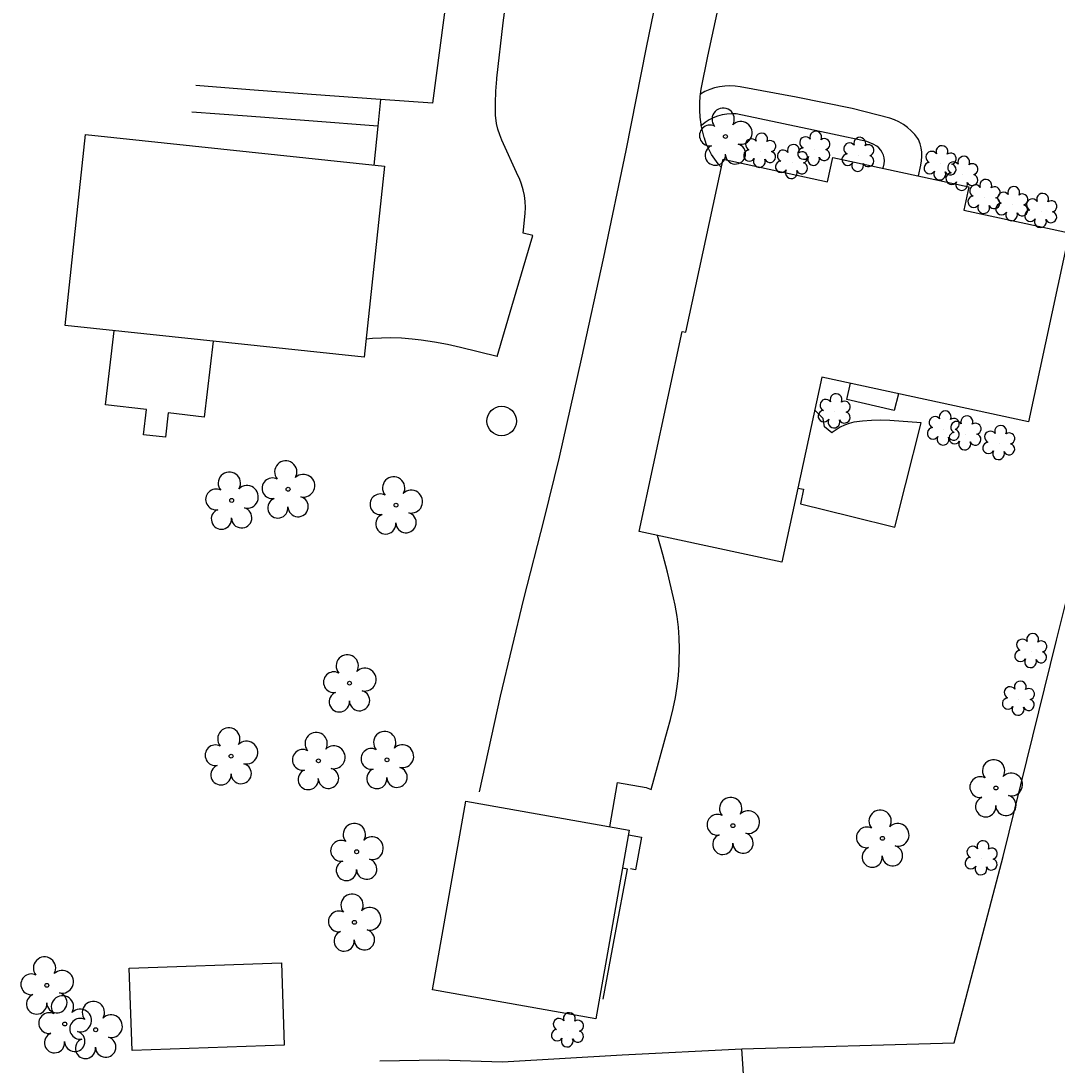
# Model space of a CAD drawing. Extents: x 1614427 to 1617186, y 896524 to 905462.
# Drawn here: x 1615935.8 to 1616108.7, y 899870.5 to 900044.7 of the extents above; entities that cross this region are included whole.
import ezdxf

# ---------------------------------------------------------------- set-up
doc = ezdxf.new("R2010")
doc.units = 0
for name, color, linetype in [('Exist Building', 7, 'Continuous'), ('Exist Other Culture Area Outline', 7, 'Continuous'), ('Exist Other Culture Fence Line', 7, 'Continuous'), ('Exist Roads EOP Other', 7, 'Continuous'), ('Exist Utilities Other Pole CELL', 7, 'Continuous'), ('Exist Vegetation Shrub CELL', 7, 'Continuous'), ('Exist Vegetation Tree CELL', 7, 'Continuous')]:
    doc.layers.add(name, color=color, linetype=linetype)

msp = doc.modelspace()

# ---------------------------------------------------------------- linework, layer by layer
at = {"layer": 'Exist Building'}
for points in [[(1615993.09, 899988.61), (1615943.18, 899993.9), (1615946.55, 900025.77), (1615996.46, 900020.48)], [(1616071.27, 900021.97), (1616093.97, 900017.07), (1616093.13, 900013.18), (1616110.74, 900009.38), (1616103.94, 899977.86), (1616069.43, 899985.31), (1616062.77, 899954.42), (1616038.96, 899959.55), (1616046.16, 899992.91), (1616046.73, 899992.79), (1616052.96, 900021.67), (1616070.39, 900017.91)], [(1616004.46, 899883.06), (1616010.03, 899914.54), (1616037.3, 899909.71), (1616031.73, 899878.23)], [(1615979.73, 899873.84), (1615954.36, 899872.96), (1615953.88, 899886.65), (1615979.25, 899887.54)]]:
    msp.add_lwpolyline(points, close=True, dxfattribs=at)
for points in [[(1615997.46, 899991.84), (1615995.98, 899991.81), (1615994.47, 899991.74), (1615993.41, 899991.65)], [(1616082.26, 899982.54), (1616081.55, 899979.73), (1616073.63, 899981.59), (1616074.23, 899984.27)], [(1616044.7, 899948.47), (1616043.72, 899952.74), (1616042.93, 899955.68), (1616042, 899958.89)], [(1616032.95, 899881.48), (1616034.97, 899892.28), (1616037.03, 899903.22), (1616036.18, 899903.37)]]:
    msp.add_lwpolyline(points, dxfattribs=at)
at = {"layer": 'Exist Other Culture Area Outline'}
for points in [[(1615995.78, 900031.61), (1615984.29, 900032.47), (1615974, 900033.24), (1615964.99, 900033.95)], [(1616085.56, 900018.88), (1616085.97, 900020.65), (1616086.1, 900021.37), (1616086.16, 900022.1), (1616086.13, 900022.82), (1616086.02, 900023.55), (1616085.84, 900024.25), (1616085.58, 900024.93), (1616085.5, 900025.11), (1616084.97, 900025.78), (1616084.39, 900026.4), (1616083.75, 900026.95), (1616083.06, 900027.45), (1616082.33, 900027.88), (1616081.56, 900028.24), (1616080.81, 900028.51), (1616074.5, 900030.13), (1616065.16, 900032.04), (1616055.84, 900033.75), (1616054.98, 900033.88), (1616054.12, 900033.92), (1616053.26, 900033.88), (1616052.4, 900033.76), (1616051.56, 900033.57), (1616050.75, 900033.3), (1616049.95, 900032.95), (1616049.22, 900032.54)], [(1615995.34, 900027.18), (1615983.86, 900028.05), (1615973.57, 900028.83), (1615964.33, 900029.54)], [(1616079.69, 900020.15), (1616079.85, 900020.9), (1616079.89, 900021.38), (1616079.86, 900021.87), (1616079.74, 900022.34), (1616079.55, 900022.79), (1616079.29, 900023.2), (1616078.97, 900023.56), (1616078.65, 900023.83), (1616078.03, 900024.19), (1616077.38, 900024.48), (1616076.94, 900024.64), (1616071.23, 900025.86), (1616063.03, 900027.58), (1616055.14, 900029.21), (1616054.36, 900029.24), (1616053.58, 900029.19), (1616052.81, 900029.06), (1616052.05, 900028.85), (1616051.32, 900028.57), (1616050.63, 900028.22), (1616049.97, 900027.8), (1616049.36, 900027.31), (1616049.34, 900027.29)], [(1615967.87, 899991.29), (1615966.36, 899978.62), (1615960.38, 899979.34), (1615959.9, 899975.26), (1615956.22, 899975.69), (1615956.72, 899979.88), (1615949.88, 899980.7), (1615951.35, 899993.04)], [(1616065.43, 899966.77), (1616066.4, 899966.58), (1616065.87, 899964.13), (1616074.47, 899962.07), (1616081.62, 899960.27), (1616083.43, 899967.34), (1616086.05, 899977.68), (1616080.78, 899978.05), (1616079.26, 899978.1), (1616077.75, 899978.06), (1616076.24, 899977.95), (1616074.79, 899977.77), (1616074.01, 899977.57), (1616073.24, 899977.29), (1616072.51, 899976.94), (1616071.82, 899976.52), (1616071.17, 899976.04), (1616071.12, 899976), (1616069.89, 899976.99), (1616069.7, 899978.42), (1616068.25, 899979.85)], [(1616037.17, 899908.93), (1616039.35, 899908.52), (1616038.34, 899903.08), (1616037.5, 899903.24)]]:
    msp.add_lwpolyline(points, dxfattribs=at)
at = {"layer": 'Exist Other Culture Fence Line'}
for points in [[(1615995.66, 899871.23), (1616005.53, 899871.37), (1616016.17, 899871.05), (1616036.11, 899872.2), (1616056.11, 899873.22), (1616091.52, 899874.19), (1616099.74, 899905.33), (1616108.59, 899941.38), (1616117.55, 899977.25)], [(1616064.39, 899758.72), (1616062.03, 899788.81), (1616059.45, 899822.76), (1616056.11, 899873.22)]]:
    msp.add_lwpolyline(points, dxfattribs=at)
at = {"layer": 'Exist Roads EOP Other'}
for points in [[(1616012.31, 899916.12), (1616015.81, 899932.04), (1616019.74, 899948.33), (1616023.09, 899961.54), (1616025.7, 899971.93), (1616029.37, 899988.28), (1616033.06, 900005.31), (1616036.82, 900023.1), (1616040.19, 900040.3), (1616044.56, 900061.74), (1616048.08, 900079.48), (1616051.05, 900093.96), (1616052.72, 900101.57), (1616052.92, 900102.87), (1616053.04, 900104.17), (1616053.08, 900105.48), (1616053.05, 900106.8), (1616052.93, 900108.1), (1616052.9, 900108.34), (1616051.05, 900117.61)], [(1616013.3, 900112.2), (1616013.46, 900110.42), (1616013.54, 900108.64), (1616013.54, 900106.86), (1616013.46, 900105.08), (1616013.3, 900103.32), (1616012.27, 900093.54), (1616010.31, 900077.07), (1616008.62, 900063.86), (1616006.9, 900049.55), (1616004.49, 900030.99), (1615995.78, 900031.61), (1615995.34, 900027.18), (1615994.7, 900020.67)], [(1616015.29, 899988.77), (1616017.74, 899997.06), (1616021.23, 900008.93), (1616019.61, 900009.33), (1616019.96, 900012.63), (1616019.99, 900013.62), (1616019.94, 900014.61), (1616019.82, 900015.59), (1616019.6, 900016.56), (1616019.32, 900017.51), (1616018.97, 900018.43), (1616018.78, 900018.85), (1616016.07, 900024.83), (1616015.69, 900025.73), (1616015.39, 900026.66), (1616015.17, 900027.6), (1616015.03, 900028.57), (1616014.99, 900028.96), (1616014.99, 900030.99), (1616015.06, 900033.01), (1616015.21, 900035.03), (1616015.23, 900035.21), (1616016.27, 900044.43), (1616017.82, 900056.18)], [(1616052.67, 900020.32), (1616052.16, 900020.87), (1616051.57, 900021.65), (1616051.03, 900022.47), (1616050.57, 900023.33), (1616050.17, 900024.23), (1616049.86, 900025.16), (1616049.82, 900025.27), (1616049.52, 900026.39), (1616049.34, 900027.29), (1616049.3, 900027.53), (1616049.15, 900028.68), (1616049.08, 900029.85), (1616049.08, 900031.01), (1616049.17, 900032.18), (1616049.22, 900032.54), (1616049.32, 900033.33), (1616049.33, 900033.37), (1616050.43, 900038.85), (1616052.69, 900049.41)], [(1616015.29, 899988.77), (1616009.16, 899990.24), (1616006.99, 899990.72), (1616004.8, 899991.12), (1616002.6, 899991.45), (1616001.08, 899991.64), (1615999.28, 899991.79), (1615997.46, 899991.84)], [(1616034.09, 899910.28), (1616035.33, 899917.66), (1616040.12, 899916.84), (1616040.98, 899916.47), (1616043.68, 899926.4), (1616044.2, 899928.19), (1616044.64, 899930), (1616045.01, 899931.83), (1616045.3, 899933.67), (1616045.51, 899935.52), (1616045.64, 899937.37), (1616045.67, 899938.15), (1616045.7, 899939.96), (1616045.65, 899941.77), (1616045.52, 899943.58), (1616045.31, 899945.38), (1616044.98, 899947.22), (1616044.7, 899948.47)]]:
    msp.add_lwpolyline(points, dxfattribs=at)
at = {"layer": 'Exist Utilities Other Pole CELL'}
msp.add_circle((1616016.01, 899977.97), 2.46, dxfattribs=at)
at = {"layer": 'Exist Vegetation Shrub CELL'}
for p, q in [((1616059.17, 900022.98), (1616059.17, 900022.98)), ((1616068.2, 900023.3), (1616068.2, 900023.3)), ((1616075.56, 900022.29), (1616075.56, 900022.29)), ((1616064.48, 900021.1), (1616064.48, 900021.1)), ((1616089.27, 900020.89), (1616089.27, 900020.89)), ((1616092.91, 900019.13), (1616092.91, 900019.13)), ((1616096.59, 900015.27), (1616096.59, 900015.27)), ((1616101.24, 900014.07), (1616101.24, 900014.07)), ((1616106.07, 900012.93), (1616106.07, 900012.93)), ((1616071.6, 899979.5), (1616071.6, 899979.5)), ((1616089.81, 899976.63), (1616089.81, 899976.63)), ((1616093.43, 899975.81), (1616093.43, 899975.81)), ((1616099.07, 899974.2), (1616099.07, 899974.2)), ((1616104.41, 899939.48), (1616104.41, 899939.48)), ((1616102.34, 899931.54), (1616102.34, 899931.54)), ((1616096.12, 899904.91), (1616096.12, 899904.91)), ((1616027.08, 899876.2), (1616027.08, 899876.2))]:
    msp.add_line(p, q, dxfattribs=at)
for centre, radius, start, end in [((1616059.4, 900025.02), 0.99, 334.8391, 200.4717), ((1616066.72, 900024.43), 0.968, 35.8908, 245.4216), ((1616068.43, 900025.34), 0.99, 334.8391, 200.4717), ((1616075.79, 900024.33), 0.99, 334.8391, 200.4717), ((1616057.69, 900024.1), 0.968, 35.8908, 245.4216), ((1616060.84, 900023.85), 0.929, 284.4567, 126.0861), ((1616064.71, 900023.14), 0.99, 334.8391, 200.4717), ((1616066.4, 900022.6), 0.955, 95.1099, 327.9534), ((1616069.87, 900024.17), 0.929, 284.4567, 126.0861), ((1616074.07, 900023.42), 0.968, 35.8908, 245.4216), ((1616077.23, 900023.16), 0.929, 284.4567, 126.0861), ((1616089.5, 900022.93), 0.99, 334.8391, 200.4717), ((1616057.37, 900022.27), 0.955, 95.1099, 327.9534), ((1616060.81, 900022.05), 0.937, 204.9913, 73.4601), ((1616063, 900022.23), 0.968, 35.8908, 245.4216), ((1616066.16, 900021.97), 0.929, 284.4567, 126.0861), ((1616068.07, 900021.62), 0.984, 151.2797, 21.387), ((1616069.84, 900022.37), 0.937, 204.9913, 73.4601), ((1616073.76, 900021.59), 0.955, 95.1099, 327.9534), ((1616077.19, 900021.36), 0.937, 204.9913, 73.4601), ((1616087.79, 900022.01), 0.968, 35.8908, 245.4216), ((1616090.94, 900021.76), 0.929, 284.4567, 126.0861), ((1616093.14, 900021.17), 0.99, 334.8391, 200.4717), ((1616059.04, 900021.29), 0.984, 151.2797, 21.387), ((1616062.68, 900020.4), 0.955, 95.1099, 327.9534), ((1616066.12, 900020.17), 0.937, 204.9913, 73.4601), ((1616075.43, 900020.61), 0.984, 151.2797, 21.387), ((1616087.47, 900020.18), 0.955, 95.1099, 327.9534), ((1616090.91, 900019.96), 0.937, 204.9913, 73.4601), ((1616091.42, 900020.25), 0.968, 35.8908, 245.4216), ((1616094.58, 900019.99), 0.929, 284.4567, 126.0861), ((1616064.36, 900019.42), 0.984, 151.2797, 21.387), ((1616089.14, 900019.2), 0.984, 151.2797, 21.387), ((1616091.11, 900018.42), 0.955, 95.1099, 327.9534), ((1616094.54, 900018.2), 0.937, 204.9913, 73.4601), ((1616092.78, 900017.44), 0.984, 151.2797, 21.387), ((1616095.11, 900016.4), 0.968, 35.8908, 245.4216), ((1616096.82, 900017.31), 0.99, 334.8391, 200.4717), ((1616098.27, 900016.14), 0.929, 284.4567, 126.0861), ((1616101.47, 900016.11), 0.99, 334.8391, 200.4717), ((1616094.79, 900014.57), 0.955, 95.1099, 327.9534), ((1616098.23, 900014.34), 0.937, 204.9913, 73.4601), ((1616099.76, 900015.19), 0.968, 35.8908, 245.4216), ((1616102.91, 900014.94), 0.929, 284.4567, 126.0861), ((1616104.59, 900014.06), 0.968, 35.8908, 245.4216), ((1616106.3, 900014.97), 0.99, 334.8391, 200.4717), ((1616096.47, 900013.59), 0.984, 151.2797, 21.387), ((1616099.44, 900013.36), 0.955, 95.1099, 327.9534), ((1616102.88, 900013.14), 0.937, 204.9913, 73.4601), ((1616104.27, 900012.23), 0.955, 95.1099, 327.9534), ((1616107.74, 900013.8), 0.929, 284.4567, 126.0861), ((1616101.11, 900012.38), 0.984, 151.2797, 21.387), ((1616105.94, 900011.25), 0.984, 151.2797, 21.387), ((1616107.71, 900012), 0.937, 204.9913, 73.4601), ((1616071.83, 899981.54), 0.99, 334.8391, 200.4717), ((1616070.12, 899980.62), 0.968, 35.8908, 245.4216), ((1616073.28, 899980.36), 0.929, 284.4567, 126.0861), ((1616069.8, 899978.79), 0.955, 95.1099, 327.9534), ((1616071.48, 899977.81), 0.984, 151.2797, 21.387), ((1616073.24, 899978.57), 0.937, 204.9913, 73.4601), ((1616088.33, 899977.75), 0.968, 35.8908, 245.4216), ((1616090.04, 899978.67), 0.99, 334.8391, 200.4717), ((1616091.48, 899977.49), 0.929, 284.4567, 126.0861), ((1616093.66, 899977.85), 0.99, 334.8391, 200.4717), ((1616088.01, 899975.92), 0.955, 95.1099, 327.9534), ((1616091.45, 899975.7), 0.937, 204.9913, 73.4601), ((1616091.95, 899976.94), 0.968, 35.8908, 245.4216), ((1616095.11, 899976.68), 0.929, 284.4567, 126.0861), ((1616099.29, 899976.24), 0.99, 334.8391, 200.4717), ((1616089.68, 899974.94), 0.984, 151.2797, 21.387), ((1616091.63, 899975.11), 0.955, 95.1099, 327.9534), ((1616095.07, 899974.89), 0.937, 204.9913, 73.4601), ((1616097.58, 899975.32), 0.968, 35.8908, 245.4216), ((1616100.74, 899975.06), 0.929, 284.4567, 126.0861), ((1616093.31, 899974.13), 0.984, 151.2797, 21.387), ((1616097.27, 899973.49), 0.955, 95.1099, 327.9534), ((1616100.7, 899973.27), 0.937, 204.9913, 73.4601), ((1616098.94, 899972.51), 0.984, 151.2797, 21.387), ((1616104.63, 899941.52), 0.99, 334.8391, 200.4717), ((1616102.92, 899940.61), 0.968, 35.8908, 245.4216), ((1616106.08, 899940.35), 0.929, 284.4567, 126.0861), ((1616102.61, 899938.78), 0.955, 95.1099, 327.9534), ((1616104.28, 899937.8), 0.984, 151.2797, 21.387), ((1616106.04, 899938.55), 0.937, 204.9913, 73.4601), ((1616100.86, 899932.66), 0.968, 35.8908, 245.4216), ((1616102.57, 899933.58), 0.99, 334.8391, 200.4717), ((1616104.01, 899932.41), 0.929, 284.4567, 126.0861), ((1616100.54, 899930.83), 0.955, 95.1099, 327.9534), ((1616103.98, 899930.61), 0.937, 204.9913, 73.4601), ((1616102.21, 899929.85), 0.984, 151.2797, 21.387), ((1616094.64, 899906.04), 0.968, 35.8908, 245.4216), ((1616096.35, 899906.95), 0.99, 334.8391, 200.4717), ((1616094.32, 899904.21), 0.955, 95.1099, 327.9534), ((1616097.8, 899905.78), 0.929, 284.4567, 126.0861), ((1616096, 899903.23), 0.984, 151.2797, 21.387), ((1616097.76, 899903.98), 0.937, 204.9913, 73.4601), ((1616027.31, 899878.24), 0.99, 334.8391, 200.4717), ((1616025.6, 899877.32), 0.968, 35.8908, 245.4216), ((1616028.76, 899877.06), 0.929, 284.4567, 126.0861), ((1616025.28, 899875.49), 0.955, 95.1099, 327.9534), ((1616028.72, 899875.27), 0.937, 204.9913, 73.4601), ((1616026.95, 899874.51), 0.984, 151.2797, 21.387)]:
    msp.add_arc(centre, radius, start, end, dxfattribs=at)
at = {"layer": 'Exist Vegetation Tree CELL'}
for p, q in [((1616053.37, 900025.46), (1616053.37, 900025.46)), ((1615980.38, 899966.59), (1615980.38, 899966.59)), ((1615970.96, 899964.73), (1615970.96, 899964.73)), ((1615998.38, 899963.93), (1615998.38, 899963.93)), ((1615990.63, 899934.23), (1615990.63, 899934.23)), ((1615970.87, 899922.05), (1615970.87, 899922.05)), ((1615985.44, 899921.27), (1615985.44, 899921.27)), ((1615996.89, 899921.44), (1615996.89, 899921.44)), ((1616098.5, 899916.73), (1616098.5, 899916.73)), ((1616054.62, 899910.45), (1616054.62, 899910.45)), ((1616079.57, 899908.33), (1616079.57, 899908.33)), ((1615991.82, 899906.1), (1615991.82, 899906.1)), ((1615991.44, 899894.32), (1615991.44, 899894.32)), ((1615940.11, 899883.81), (1615940.11, 899883.81)), ((1615943.11, 899877.35), (1615943.11, 899877.35)), ((1615948.27, 899876.4), (1615948.27, 899876.4))]:
    msp.add_line(p, q, dxfattribs=at)
for centre in [(1616053.37, 900025.46), (1615980.38, 899966.59), (1615970.96, 899964.73), (1615998.38, 899963.93), (1615990.63, 899934.23), (1615970.87, 899922.05), (1615985.44, 899921.27), (1615996.89, 899921.44), (1616098.5, 899916.73), (1616054.62, 899910.45), (1616079.57, 899908.33), (1615991.82, 899906.1), (1615991.44, 899894.32), (1615940.11, 899883.81), (1615943.11, 899877.35), (1615948.27, 899876.4)]:
    msp.add_circle(centre, 0.326, dxfattribs=at)
for centre, radius, start, end in [((1616052.99, 900028.34), 1.86, 330.1651, 219.7134), ((1616050.77, 900025.62), 1.73, 62.6636, 279.3457), ((1616055.92, 900026.05), 1.9, 257.1011, 134.1999), ((1616051.67, 900022.34), 1.69, 111.5671, 6.231), ((1616055.04, 900022.56), 1.7, 181.2822, 74.56), ((1615979.99, 899969.47), 1.86, 330.1651, 219.7134), ((1615970.57, 899967.61), 1.86, 330.1651, 219.7134), ((1615977.77, 899966.75), 1.73, 62.6636, 279.3457), ((1615982.93, 899967.18), 1.9, 257.1011, 134.1999), ((1615998, 899966.8), 1.86, 330.1651, 219.7134), ((1615968.35, 899964.89), 1.73, 62.6636, 279.3457), ((1615973.51, 899965.32), 1.9, 257.1011, 134.1999), ((1616000.93, 899964.52), 1.9, 257.1011, 134.1999), ((1615978.67, 899963.47), 1.69, 111.5671, 6.231), ((1615982.05, 899963.7), 1.7, 181.2822, 74.56), ((1615995.78, 899964.08), 1.73, 62.6636, 279.3457), ((1615969.25, 899961.61), 1.69, 111.5671, 6.231), ((1615972.63, 899961.83), 1.7, 181.2822, 74.56), ((1616000.06, 899961.03), 1.7, 181.2822, 74.56), ((1615996.68, 899960.81), 1.69, 111.5671, 6.231), ((1615990.25, 899937.11), 1.86, 330.1651, 219.7134), ((1615993.18, 899934.82), 1.9, 257.1011, 134.1999), ((1615988.02, 899934.39), 1.73, 62.6636, 279.3457), ((1615992.3, 899931.33), 1.7, 181.2822, 74.56), ((1615988.93, 899931.11), 1.69, 111.5671, 6.231), ((1615970.49, 899924.92), 1.86, 330.1651, 219.7134), ((1615985.06, 899924.15), 1.86, 330.1651, 219.7134), ((1615996.5, 899924.32), 1.86, 330.1651, 219.7134), ((1615973.42, 899922.64), 1.9, 257.1011, 134.1999), ((1615968.27, 899922.2), 1.73, 62.6636, 279.3457), ((1615982.84, 899921.43), 1.73, 62.6636, 279.3457), ((1615987.99, 899921.86), 1.9, 257.1011, 134.1999), ((1615994.28, 899921.6), 1.73, 62.6636, 279.3457), ((1615999.44, 899922.03), 1.9, 257.1011, 134.1999), ((1615972.55, 899919.15), 1.7, 181.2822, 74.56), ((1616098.12, 899919.6), 1.86, 330.1651, 219.7134), ((1615969.17, 899918.93), 1.69, 111.5671, 6.231), ((1615983.74, 899918.15), 1.69, 111.5671, 6.231), ((1615987.12, 899918.37), 1.7, 181.2822, 74.56), ((1615995.19, 899918.32), 1.69, 111.5671, 6.231), ((1615998.56, 899918.54), 1.7, 181.2822, 74.56), ((1616101.05, 899917.32), 1.9, 257.1011, 134.1999), ((1616095.89, 899916.88), 1.73, 62.6636, 279.3457), ((1616054.24, 899913.32), 1.86, 330.1651, 219.7134), ((1616096.8, 899913.61), 1.69, 111.5671, 6.231), ((1616100.17, 899913.83), 1.7, 181.2822, 74.56), ((1616052.02, 899910.6), 1.73, 62.6636, 279.3457), ((1616057.17, 899911.04), 1.9, 257.1011, 134.1999), ((1616079.18, 899911.21), 1.86, 330.1651, 219.7134), ((1615991.43, 899908.97), 1.86, 330.1651, 219.7134), ((1616082.11, 899908.92), 1.9, 257.1011, 134.1999), ((1615994.37, 899906.69), 1.9, 257.1011, 134.1999), ((1616052.92, 899907.33), 1.69, 111.5671, 6.231), ((1616056.3, 899907.55), 1.7, 181.2822, 74.56), ((1616076.96, 899908.49), 1.73, 62.6636, 279.3457), ((1615989.21, 899906.25), 1.73, 62.6636, 279.3457), ((1616081.24, 899905.43), 1.7, 181.2822, 74.56), ((1616077.86, 899905.21), 1.69, 111.5671, 6.231), ((1615990.11, 899902.98), 1.69, 111.5671, 6.231), ((1615993.49, 899903.2), 1.7, 181.2822, 74.56), ((1615991.05, 899897.19), 1.86, 330.1651, 219.7134), ((1615993.99, 899894.91), 1.9, 257.1011, 134.1999), ((1615988.83, 899894.47), 1.73, 62.6636, 279.3457), ((1615993.11, 899891.42), 1.7, 181.2822, 74.56), ((1615989.73, 899891.2), 1.69, 111.5671, 6.231), ((1615939.73, 899886.69), 1.86, 330.1651, 219.7134), ((1615942.66, 899884.4), 1.9, 257.1011, 134.1999), ((1615937.51, 899883.97), 1.73, 62.6636, 279.3457), ((1615941.79, 899880.91), 1.7, 181.2822, 74.56), ((1615938.41, 899880.69), 1.69, 111.5671, 6.231), ((1615942.72, 899880.22), 1.86, 330.1651, 219.7134), ((1615947.88, 899879.27), 1.86, 330.1651, 219.7134), ((1615940.5, 899877.5), 1.73, 62.6636, 279.3457), ((1615945.66, 899877.94), 1.9, 257.1011, 134.1999), ((1615945.66, 899876.55), 1.73, 62.6636, 279.3457), ((1615950.82, 899876.99), 1.9, 257.1011, 134.1999), ((1615941.4, 899874.23), 1.69, 111.5671, 6.231), ((1615944.78, 899874.45), 1.7, 181.2822, 74.56), ((1615946.56, 899873.28), 1.69, 111.5671, 6.231), ((1615949.94, 899873.5), 1.7, 181.2822, 74.56)]:
    msp.add_arc(centre, radius, start, end, dxfattribs=at)

doc.saveas('drawing.dxf')
